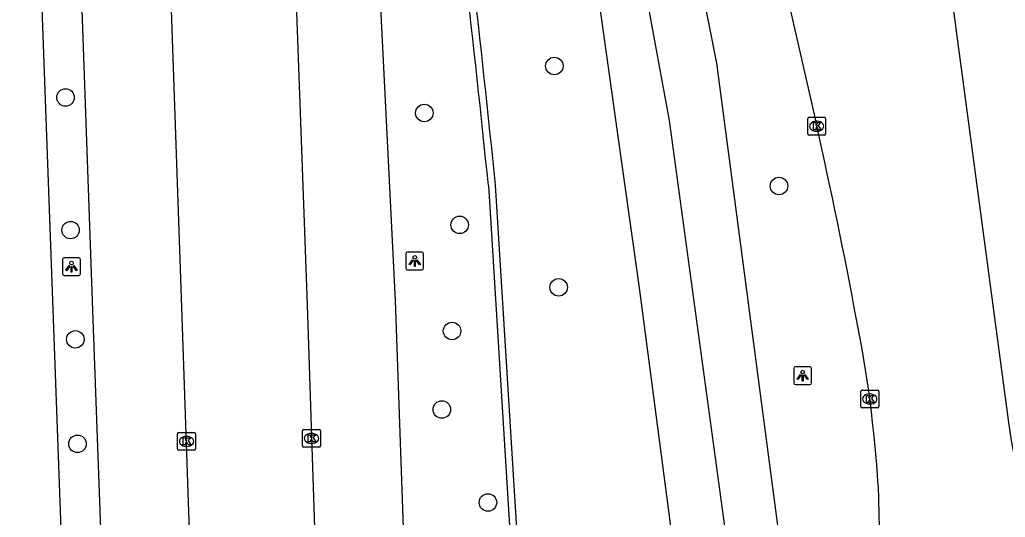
# Model space of a CAD drawing. Extents: x 160557 to 161245, y 385330 to 386505.
# Drawn here: x 161049.9 to 161105, y 386273.1 to 386300.9 of the extents above; entities that cross this region are included whole.
import ezdxf

# ---------------------------------------------------------------- set-up
doc = ezdxf.new("R2010")
doc.units = 0
for name, color, linetype in [('IMGEO_Boom', 7, 'Continuous'), ('IMGEO_Fietspad_gesloten', 7, 'Continuous'), ('IMGEO_Haag', 7, 'Continuous'), ('IMGEO_Kolk', 7, 'Continuous'), ('IMGEO_Lichtpunt', 7, 'Continuous'), ('IMGEO_Parkeervlak_open', 7, 'Continuous'), ('IMGEO_Rijbaan_lokaal_open', 7, 'Continuous'), ('IMGEO_Rijbaan_regionaal_gesloten', 7, 'Continuous'), ('IMGEO_Voetpad_open', 7, 'Continuous')]:
    doc.layers.add(name, color=color, linetype=linetype)

msp = doc.modelspace()

# ---------------------------------------------------------------- linework, layer by layer
at = {"layer": 'IMGEO_Boom'}
for centre in [(161079.808, 386298.292), (161052.506, 386296.534), (161072.549, 386295.662), (161092.354, 386291.581), (161074.521, 386289.41), (161052.788, 386289.12), (161080.046, 386285.924), (161074.096, 386283.48), (161053.054, 386283.011), (161073.523, 386279.091), (161053.172, 386277.175), (161076.098, 386273.895)]:
    msp.add_circle(centre, 0.489, dxfattribs=at)
at = {"layer": 'IMGEO_Fietspad_gesloten'}
for points in [[(161100.833, 386185.089), (161100.316, 386188.979), (161089.26, 386273.118), (161086.241, 386295.246), (161086.079, 386296.166), (161084.286, 386305.882), (161083.729, 386308.669), (161083.216, 386310.933), (161081.816, 386315.743), (161080.881, 386318.658), (161079.887, 386321.461), (161078.711, 386324.52), (161077.526, 386327.456), (161070.293, 386345.132)], [(161104.297, 386182.605), (161103.567, 386187.092), (161088.889, 386298.451), (161087.19, 386307.026), (161085.848, 386312.903)]]:
    msp.add_lwpolyline(points, dxfattribs=at)
at = {"layer": 'IMGEO_Haag'}
for points in [[(161076.124, 386291.618), (161079.079, 386243.909)], [(161079.479, 386243.925), (161076.522, 386291.65)]]:
    msp.add_lwpolyline(points, dxfattribs=at)
for centre, radius, start, end in [((159988.224, 386179.872), 1093.624, 5.864684, 6.492622), ((160066.321, 386188.32), 1015.472, 5.840253, 6.517541)]:
    msp.add_arc(centre, radius, start, end, dxfattribs=at)
at = {"layer": 'IMGEO_Kolk'}
for p, q in [((161093.96, 386294.498), (161093.96, 386295.35)), ((161094.035, 386295.424), (161094.887, 386295.424)), ((161094.448, 386295.204), (161094.473, 386295.204)), ((161094.961, 386295.35), (161094.961, 386294.498)), ((161094.471, 386294.644), (161094.446, 386294.644)), ((161094.887, 386294.424), (161094.035, 386294.424)), ((161096.925, 386279.255), (161096.925, 386280.107)), ((161097, 386280.181), (161097.852, 386280.181)), ((161097.413, 386279.961), (161097.438, 386279.961)), ((161097.926, 386280.107), (161097.926, 386279.255)), ((161097.852, 386279.181), (161097, 386279.181)), ((161097.436, 386279.401), (161097.411, 386279.401)), ((161058.764, 386276.887), (161058.764, 386277.739)), ((161058.839, 386277.813), (161059.691, 386277.813)), ((161059.252, 386277.593), (161059.277, 386277.593)), ((161059.765, 386277.739), (161059.765, 386276.887)), ((161065.743, 386277.054), (161065.743, 386277.906)), ((161065.818, 386277.98), (161066.67, 386277.98)), ((161066.231, 386277.76), (161066.256, 386277.76)), ((161066.744, 386277.906), (161066.744, 386277.054)), ((161059.275, 386277.033), (161059.25, 386277.033)), ((161066.67, 386276.98), (161065.818, 386276.98)), ((161066.254, 386277.2), (161066.229, 386277.2)), ((161059.691, 386276.813), (161058.839, 386276.813))]:
    msp.add_line(p, q, dxfattribs=at)
for points in [[(161093.96, 386294.498), (161093.96, 386295.35)], [(161094.035, 386295.424), (161094.887, 386295.424)], [(161094.961, 386295.35), (161094.961, 386294.498)], [(161094.281, 386295.124), (161094.404, 386295.124), (161094.404, 386294.973), (161094.534, 386295.124), (161094.698, 386295.124), (161094.552, 386294.973), (161094.705, 386294.724), (161094.553, 386294.724), (161094.468, 386294.888), (161094.404, 386294.821), (161094.404, 386294.724), (161094.281, 386294.724), (161094.281, 386295.124)], [(161094.887, 386294.424), (161094.035, 386294.424)], [(161096.925, 386279.255), (161096.925, 386280.107)], [(161097, 386280.181), (161097.852, 386280.181)], [(161097.246, 386279.881), (161097.369, 386279.881), (161097.369, 386279.73), (161097.499, 386279.881), (161097.663, 386279.881), (161097.517, 386279.73), (161097.67, 386279.481), (161097.518, 386279.481), (161097.433, 386279.645), (161097.369, 386279.578), (161097.369, 386279.481), (161097.246, 386279.481), (161097.246, 386279.881)], [(161097.926, 386280.107), (161097.926, 386279.255)], [(161097.852, 386279.181), (161097, 386279.181)], [(161058.764, 386276.887), (161058.764, 386277.739)], [(161058.839, 386277.813), (161059.691, 386277.813)], [(161059.765, 386277.739), (161059.765, 386276.887)], [(161065.743, 386277.054), (161065.743, 386277.906)], [(161065.818, 386277.98), (161066.67, 386277.98)], [(161066.064, 386277.68), (161066.187, 386277.68), (161066.187, 386277.529), (161066.317, 386277.68), (161066.481, 386277.68), (161066.335, 386277.529), (161066.488, 386277.28), (161066.336, 386277.28), (161066.251, 386277.444), (161066.187, 386277.377), (161066.187, 386277.28), (161066.064, 386277.28), (161066.064, 386277.68)], [(161066.744, 386277.906), (161066.744, 386277.054)], [(161059.085, 386277.513), (161059.208, 386277.513), (161059.208, 386277.362), (161059.338, 386277.513), (161059.502, 386277.513), (161059.356, 386277.362), (161059.509, 386277.113), (161059.357, 386277.113), (161059.272, 386277.277), (161059.208, 386277.21), (161059.208, 386277.113), (161059.085, 386277.113), (161059.085, 386277.513)], [(161066.67, 386276.98), (161065.818, 386276.98)], [(161059.691, 386276.813), (161058.839, 386276.813)]]:
    msp.add_lwpolyline(points, dxfattribs=at)
for centre, start, end in [((161094.037, 386295.348), 91.552, 178.448), ((161094.037, 386295.348), 91.552, 178.448), ((161094.885, 386295.348), 1.552, 88.448), ((161094.885, 386295.348), 1.552, 88.448), ((161094.037, 386294.5), 181.552, 268.448), ((161094.037, 386294.5), 181.552, 268.448), ((161094.885, 386294.5), 271.552, 358.448), ((161094.885, 386294.5), 271.552, 358.448), ((161097.002, 386280.105), 91.552, 178.448), ((161097.002, 386280.105), 91.552, 178.448), ((161097.85, 386280.105), 1.552, 88.448), ((161097.85, 386280.105), 1.552, 88.448), ((161097.002, 386279.257), 181.552, 268.448), ((161097.002, 386279.257), 181.552, 268.448), ((161097.85, 386279.257), 271.552, 358.448), ((161097.85, 386279.257), 271.552, 358.448), ((161058.841, 386277.737), 91.552, 178.448), ((161058.841, 386277.737), 91.552, 178.448), ((161059.689, 386277.737), 1.552, 88.448), ((161059.689, 386277.737), 1.552, 88.448), ((161065.82, 386277.904), 91.552, 178.448), ((161065.82, 386277.904), 91.552, 178.448), ((161066.668, 386277.904), 1.552, 88.448), ((161066.668, 386277.904), 1.552, 88.448), ((161065.82, 386277.056), 181.552, 268.448), ((161065.82, 386277.056), 181.552, 268.448), ((161066.668, 386277.056), 271.552, 358.448), ((161066.668, 386277.056), 271.552, 358.448), ((161058.841, 386276.889), 181.552, 268.448), ((161058.841, 386276.889), 181.552, 268.448), ((161059.689, 386276.889), 271.552, 358.448), ((161059.689, 386276.889), 271.552, 358.448)]:
    msp.add_arc(centre, 0.0765, start, end, dxfattribs=at)
for centre, major_axis, ratio, start_param, end_param in [((161094.447, 386294.924), (-0.387, 0.002), 0.722429, 4.712389, 7.853982), ((161094.472, 386294.924), (-0.39, 0.002), 0.717154, 1.570796, 4.712389), ((161097.412, 386279.681), (-0.387, 0.002), 0.722429, 4.712389, 7.853982), ((161097.437, 386279.681), (-0.39, 0.002), 0.717154, 1.570796, 4.712389), ((161059.251, 386277.313), (-0.387, 0.002), 0.722429, 4.712389, 7.853982), ((161059.276, 386277.313), (-0.39, 0.002), 0.717154, 1.570796, 4.712389), ((161066.23, 386277.48), (-0.387, 0.002), 0.722429, 4.712389, 7.853982), ((161066.255, 386277.48), (-0.39, 0.002), 0.717154, 1.570796, 4.712389)]:
    msp.add_ellipse(centre, major_axis=major_axis, ratio=ratio, start_param=start_param, end_param=end_param, dxfattribs=at)
at = {"layer": 'IMGEO_Lichtpunt'}
for p, q in [((161052.34, 386287.477), (161052.34, 386286.67)), ((161052.34, 386287.477), (161052.34, 386286.67)), ((161053.242, 386287.572), (161052.434, 386287.572)), ((161053.242, 386287.572), (161052.434, 386287.572)), ((161053.336, 386286.67), (161053.336, 386287.477)), ((161053.336, 386286.67), (161053.336, 386287.477)), ((161071.512, 386287.798), (161071.512, 386286.991)), ((161071.512, 386287.798), (161071.512, 386286.991)), ((161072.414, 386287.893), (161071.606, 386287.893)), ((161072.414, 386287.893), (161071.606, 386287.893)), ((161072.508, 386286.991), (161072.508, 386287.798)), ((161072.508, 386286.991), (161072.508, 386287.798)), ((161071.606, 386286.897), (161072.414, 386286.897)), ((161071.606, 386286.897), (161072.414, 386286.897)), ((161052.434, 386286.576), (161053.242, 386286.576)), ((161052.434, 386286.576), (161053.242, 386286.576)), ((161093.177, 386281.391), (161093.177, 386280.584)), ((161093.177, 386281.391), (161093.177, 386280.584)), ((161094.079, 386281.486), (161093.271, 386281.486)), ((161094.079, 386281.486), (161093.271, 386281.486)), ((161094.173, 386280.584), (161094.173, 386281.391)), ((161094.173, 386280.584), (161094.173, 386281.391)), ((161093.271, 386280.49), (161094.079, 386280.49)), ((161093.271, 386280.49), (161094.079, 386280.49))]:
    msp.add_line(p, q, dxfattribs=at)
for points in [[(161071.886, 386287.462), (161071.925, 386287.434), (161071.737, 386287.172), (161071.699, 386287.199), (161071.886, 386287.462)], [(161072.098, 386287.434), (161072.136, 386287.461), (161072.323, 386287.199), (161072.284, 386287.171), (161072.098, 386287.434)], [(161052.714, 386287.141), (161052.753, 386287.113), (161052.565, 386286.851), (161052.527, 386286.878), (161052.714, 386287.141)], [(161052.816, 386287.093), (161052.863, 386287.093), (161052.863, 386286.771), (161052.816, 386286.771), (161052.816, 386287.093)], [(161052.926, 386287.113), (161052.964, 386287.14), (161053.151, 386286.878), (161053.112, 386286.85), (161052.926, 386287.113)], [(161071.988, 386287.414), (161072.035, 386287.414), (161072.035, 386287.092), (161071.988, 386287.092), (161071.988, 386287.414)], [(161093.551, 386281.055), (161093.59, 386281.027), (161093.402, 386280.765), (161093.364, 386280.792), (161093.551, 386281.055)], [(161093.653, 386281.007), (161093.7, 386281.007), (161093.7, 386280.685), (161093.653, 386280.685), (161093.653, 386281.007)], [(161093.763, 386281.027), (161093.801, 386281.054), (161093.988, 386280.792), (161093.949, 386280.764), (161093.763, 386281.027)]]:
    msp.add_lwpolyline(points, dxfattribs=at)
for centre in [(161072.011, 386287.596), (161052.839, 386287.275), (161093.676, 386281.189)]:
    msp.add_circle(centre, 0.0994, dxfattribs=at)
for centre, start, end in [((161052.434, 386287.477), 90, 180), ((161052.434, 386287.477), 90, 180), ((161053.242, 386287.477), 0, 90), ((161053.242, 386287.477), 0, 90), ((161071.606, 386287.798), 90, 180), ((161071.606, 386287.798), 90, 180), ((161072.414, 386287.798), 0, 90), ((161072.414, 386287.798), 0, 90), ((161071.606, 386286.991), 180, 270), ((161071.606, 386286.991), 180, 270), ((161072.414, 386286.991), 270, 0), ((161072.414, 386286.991), 270, 360), ((161052.434, 386286.67), 180, 270), ((161052.434, 386286.67), 180, 270), ((161053.242, 386286.67), 270, 0), ((161053.242, 386286.67), 270, 360), ((161093.271, 386281.391), 90, 180), ((161093.271, 386281.391), 90, 180), ((161094.079, 386281.391), 0, 90), ((161094.079, 386281.391), 0, 90), ((161093.271, 386280.584), 180, 270), ((161093.271, 386280.584), 180, 270), ((161094.079, 386280.584), 270, 0), ((161094.079, 386280.584), 270, 360)]:
    msp.add_arc(centre, 0.0946, start, end, dxfattribs=at)
at = {"layer": 'IMGEO_Parkeervlak_open'}
for points in [[(161053.079, 386248.863), (161052.609, 386262.7), (161050.13, 386331.159), (161049.947, 386334.82)], [(161052.159, 386334.881), (161052.356, 386331.398), (161054.009, 386284.628), (161054.806, 386262.753), (161055.245, 386248.93)], [(161071.837, 386259.923), (161071.538, 386268.247), (161070.939, 386285.189), (161069.391, 386316.113), (161068.946, 386326.086), (161064.496, 386325.979)]]:
    msp.add_lwpolyline(points, dxfattribs=at)
at = {"layer": 'IMGEO_Rijbaan_lokaal_open'}
for points in [[(161055.245, 386248.93), (161060.253, 386249.086), (161059.65, 386265.774), (161058.994, 386284.801), (161058.39, 386302.504), (161057.615, 386322.719), (161057.296, 386330.754), (161057.104, 386335.007), (161052.159, 386334.881)], [(161064.496, 386325.979), (161064.548, 386324.012), (161064.57, 386323.216), (161064.772, 386318.721), (161065.35, 386302.853), (161066.007, 386284.945), (161066.544, 386268.509), (161067.444, 386243.833)]]:
    msp.add_lwpolyline(points, dxfattribs=at)
at = {"layer": 'IMGEO_Rijbaan_regionaal_gesloten'}
for points in [[(161053.876, 386434.872), (161057.798, 386405.716), (161059.283, 386396.862), (161059.871, 386393.895), (161061.185, 386388.043), (161061.703, 386386.088), (161063.723, 386379.378), (161065, 386375.601), (161067.759, 386368.181), (161070.009, 386362.558), (161078.097, 386342.869), (161083.522, 386329.629), (161085.85, 386323.924), (161087.036, 386320.88), (161089.854, 386312.082), (161090.322, 386310.439), (161092.359, 386303.947), (161092.855, 386302.039), (161094.461, 386294.924)], [(161107.62, 386265.4), (161105.348, 386277.358), (161105.199, 386278.358), (161100.936, 386310.292), (161100.299, 386314.254), (161099.895, 386316.231), (161098.842, 386320.32), (161097.887, 386323.643), (161096.772, 386327.199), (161095.385, 386331.101), (161090.078, 386344.225), (161086.632, 386352.57), (161081.351, 386365.382), (161080.097, 386368.758), (161078.83, 386372.209), (161077.345, 386376.505)], [(161097.892, 386274.823), (161097.943, 386272.48), (161097.814, 386262.207), (161097.73, 386259.946)]]:
    msp.add_lwpolyline(points, dxfattribs=at)
for centre, radius, start, end in [((160832.108, 386235.267), 269.05, 10.48366, 12.81079), ((161030.235, 386270.784), 67.777, 3.41605, 11.4353)]:
    msp.add_arc(centre, radius, start, end, dxfattribs=at)
at = {"layer": 'IMGEO_Voetpad_open'}
msp.add_lwpolyline([(161081.753, 386305.805), (161083.386, 386294.096), (161084.554, 386285.892), (161089.261, 386250.038), (161089.929, 386245.048), (161090.225, 386242.834)], dxfattribs=at)

doc.saveas('drawing.dxf')
